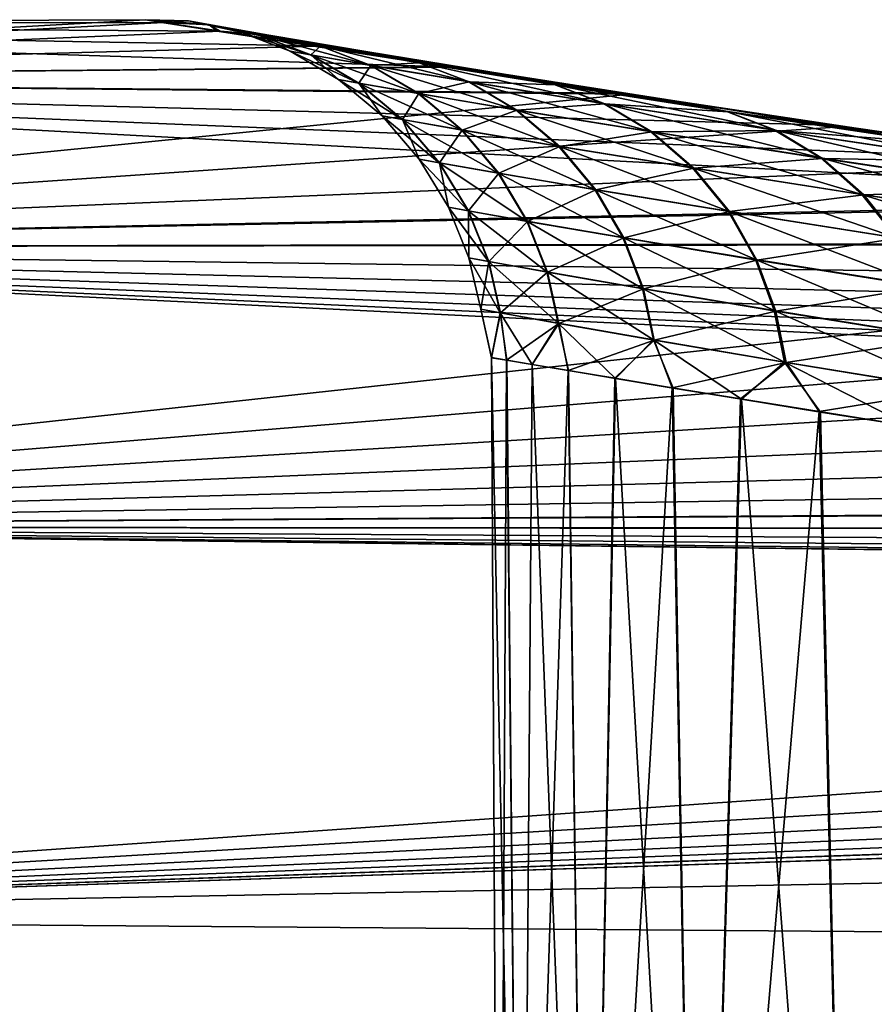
# Model space of a CAD drawing. Header units: metres. Extents: x -2 to 78, y -85 to 85.
# Tile 464 of 500: x 49.742 to 50.245, y 54.966 to 55.545. Entities that reach past the tile are written whole.
import ezdxf

# ---------------------------------------------------------------- set-up
doc = ezdxf.new("R2010")
doc.units = ezdxf.units.M
doc.layers.add('solid_20004802', color=7, linetype='CONTINUOUS')

msp = doc.modelspace()

# ---------------------------------------------------------------- linework, layer by layer
at = {"layer": 'solid_20004802'}
for points in [[(49.815662, 55.544716), (49.188503, 55.542572), (49.188503, 55.509602, 1.34725)], [(49.825153, 55.543056, -0.305425), (49.188503, 55.542572), (49.815662, 55.544716)], [(49.826176, 55.543041, 0.307096), (49.815662, 55.544716), (49.188503, 55.509602, 1.34725)], [(49.825153, 55.543056, -0.305425), (49.8577, 55.537964, -0.616296), (49.188503, 55.542572)], [(49.859772, 55.537891, 0.619765), (49.826176, 55.543041, 0.307096), (49.188503, 55.509602, 1.34725)], [(49.99268, 55.517029, -1.247838), (49.188503, 55.509602, -1.347241), (49.188503, 55.542572)], [(49.913338, 55.52927, -0.932029), (49.99268, 55.517029, -1.247838), (49.188503, 55.542572)], [(49.8577, 55.537964, -0.616296), (49.913338, 55.52927, -0.932029), (49.188503, 55.542572)], [(49.840931, 55.543957, 0.004337), (49.815662, 55.544716), (49.826176, 55.543041, 0.307096)], [(49.852829, 55.541828, -0.315103), (49.825153, 55.543056, -0.305425), (49.815662, 55.544716)], [(49.840931, 55.543957, 0.004337), (49.852829, 55.541828, -0.315103), (49.815662, 55.544716)], [(49.852829, 55.541828, -0.315103), (49.8577, 55.537964, -0.616296), (49.825153, 55.543056, -0.305425)], [(49.853027, 55.541756, 0.323699), (49.840931, 55.543957, 0.004337), (49.826176, 55.543041, 0.307096)], [(49.853027, 55.541756, 0.323699), (49.826176, 55.543041, 0.307096), (49.859772, 55.537891, 0.619765)], [(49.88282, 55.535484, -0.312378), (49.852829, 55.541828, -0.315103), (49.840931, 55.543957, 0.004337)], [(49.870949, 55.53759, 0.004288), (49.840931, 55.543957, 0.004337), (49.853027, 55.541756, 0.323699)], [(49.870949, 55.53759, 0.004288), (49.88282, 55.535484, -0.312378), (49.840931, 55.543957, 0.004337)], [(49.852829, 55.541828, -0.315103), (49.888233, 55.535641, -0.633132), (49.8577, 55.537964, -0.616296)], [(49.918125, 55.529362, -0.627702), (49.888233, 55.535641, -0.633132), (49.852829, 55.541828, -0.315103)], [(49.88282, 55.535484, -0.312378), (49.918125, 55.529362, -0.627702), (49.852829, 55.541828, -0.315103)], [(49.888634, 55.535496, 0.641508), (49.853027, 55.541756, 0.323699), (49.859772, 55.537891, 0.619765)], [(49.883022, 55.535412, 0.320878), (49.853027, 55.541756, 0.323699), (49.888634, 55.535496, 0.641508)], [(49.883022, 55.535412, 0.320878), (49.870949, 55.53759, 0.004288), (49.853027, 55.541756, 0.323699)], [(49.916508, 55.529099, 0.937412), (49.859772, 55.537891, 0.619765), (49.188503, 55.509602, 1.34725)], [(49.888233, 55.535641, -0.633132), (49.913338, 55.52927, -0.932029), (49.8577, 55.537964, -0.616296)], [(49.888634, 55.535496, 0.641508), (49.859772, 55.537891, 0.619765), (49.916508, 55.529099, 0.937412)], [(49.912643, 55.524025, -0.309729), (49.88282, 55.535484, -0.312378), (49.870949, 55.53759, 0.004288)], [(49.900803, 55.526115, 0.004243), (49.870949, 55.53759, 0.004288), (49.883022, 55.535412, 0.320878)], [(49.900803, 55.526115, 0.004243), (49.912643, 55.524025, -0.309729), (49.870949, 55.53759, 0.004288)], [(49.947826, 55.517952, -0.622415), (49.918125, 55.529362, -0.627702), (49.88282, 55.535484, -0.312378)], [(49.912643, 55.524025, -0.309729), (49.947826, 55.517952, -0.622415), (49.88282, 55.535484, -0.312378)], [(49.91853, 55.529217, 0.635986), (49.883022, 55.535412, 0.320878), (49.888634, 55.535496, 0.641508)], [(49.912842, 55.523952, 0.31814), (49.883022, 55.535412, 0.320878), (49.91853, 55.529217, 0.635986)], [(49.912842, 55.523952, 0.31814), (49.900803, 55.526115, 0.004243), (49.883022, 55.535412, 0.320878)], [(49.888233, 55.535641, -0.633132), (49.946434, 55.525791, -0.948248), (49.913338, 55.52927, -0.932029)], [(49.976116, 55.519619, -0.940241), (49.946434, 55.525791, -0.948248), (49.888233, 55.535641, -0.633132)], [(49.918125, 55.529362, -0.627702), (49.976116, 55.519619, -0.940241), (49.888233, 55.535641, -0.633132)], [(49.947044, 55.525581, 0.956273), (49.888634, 55.535496, 0.641508), (49.916508, 55.529099, 0.937412)], [(49.91853, 55.529217, 0.635986), (49.888634, 55.535496, 0.641508), (49.947044, 55.525581, 0.956273)], [(49.997112, 55.516712, 1.255185), (49.916508, 55.529099, 0.937412), (49.188503, 55.509602, 1.34725)], [(49.948231, 55.517811, 0.630613), (49.912842, 55.523952, 0.31814), (49.91853, 55.529217, 0.635986)], [(49.946434, 55.525791, -0.948248), (49.99268, 55.517029, -1.247838), (49.913338, 55.52927, -0.932029)], [(49.947044, 55.525581, 0.956273), (49.916508, 55.529099, 0.937412), (49.997112, 55.516712, 1.255185)], [(50.005581, 55.508293, -0.932415), (49.976116, 55.519619, -0.940241), (49.918125, 55.529362, -0.627702)], [(49.947826, 55.517952, -0.622415), (50.005581, 55.508293, -0.932415), (49.918125, 55.529362, -0.627702)], [(49.97673, 55.519413, 0.948181), (49.91853, 55.529217, 0.635986), (49.947044, 55.525581, 0.956273)], [(49.948231, 55.517811, 0.630613), (49.91853, 55.529217, 0.635986), (49.97673, 55.519413, 0.948181)], [(49.941021, 55.507401, -0.307277), (49.912643, 55.524025, -0.309729), (49.900803, 55.526115, 0.004243)], [(49.929226, 55.509483, 0.004203), (49.900803, 55.526115, 0.004243), (49.912842, 55.523952, 0.31814)], [(49.929226, 55.509483, 0.004203), (49.941021, 55.507401, -0.307277), (49.900803, 55.526115, 0.004243)], [(49.976063, 55.501354, -0.617508), (49.947826, 55.517952, -0.622415), (49.912643, 55.524025, -0.309729)], [(49.941021, 55.507401, -0.307277), (49.976063, 55.501354, -0.617508), (49.912643, 55.524025, -0.309729)], [(49.941223, 55.507332, 0.315611), (49.912842, 55.523952, 0.31814), (49.948231, 55.517811, 0.630613)], [(49.941223, 55.507332, 0.315611), (49.929226, 55.509483, 0.004203), (49.912842, 55.523952, 0.31814)], [(49.946434, 55.525791, -0.948248), (50.026726, 55.512688, -1.258933), (49.99268, 55.517029, -1.247838)], [(50.056065, 55.50666, -1.248519), (50.026726, 55.512688, -1.258933), (49.946434, 55.525791, -0.948248)], [(49.976116, 55.519619, -0.940241), (50.056065, 55.50666, -1.248519), (49.946434, 55.525791, -0.948248)], [(50.027561, 55.512417, 1.26649), (49.947044, 55.525581, 0.956273), (49.997112, 55.516712, 1.255185)], [(49.97673, 55.519413, 0.948181), (49.947044, 55.525581, 0.956273), (50.027561, 55.512417, 1.26649)], [(49.976467, 55.501217, 0.625631), (49.941223, 55.507332, 0.315611), (49.948231, 55.517811, 0.630613)], [(50.033562, 55.491737, -0.925122), (50.005581, 55.508293, -0.932415), (49.947826, 55.517952, -0.622415)], [(49.976063, 55.501354, -0.617508), (50.033562, 55.491737, -0.925122), (49.947826, 55.517952, -0.622415)], [(50.006199, 55.508087, 0.940275), (49.948231, 55.517811, 0.630613), (49.97673, 55.519413, 0.948181)], [(49.976467, 55.501217, 0.625631), (49.948231, 55.517811, 0.630613), (50.006199, 55.508087, 0.940275)], [(50.085167, 55.495438, -1.23829), (50.056065, 55.50666, -1.248519), (49.976116, 55.519619, -0.940241)], [(50.005581, 55.508293, -0.932415), (50.085167, 55.495438, -1.23829), (49.976116, 55.519619, -0.940241)], [(50.056908, 55.506393, 1.255999), (49.97673, 55.519413, 0.948181), (50.027561, 55.512417, 1.26649)], [(50.006199, 55.508087, 0.940275), (49.97673, 55.519413, 0.948181), (50.056908, 55.506393, 1.255999)], [(49.99268, 55.517029, -1.247838), (50.095112, 55.501411, -1.560537), (49.188503, 55.509602, -1.347241)], [(50.100811, 55.500904, 1.569727), (49.997112, 55.516712, 1.255185), (49.188503, 55.509602, 1.34725)], [(50.026726, 55.512688, -1.258933), (50.095112, 55.501411, -1.560537), (49.99268, 55.517029, -1.247838)], [(50.027561, 55.512417, 1.26649), (49.997112, 55.516712, 1.255185), (50.100811, 55.500904, 1.569727)], [(50.026726, 55.512688, -1.258933), (50.128414, 55.496723, -1.563649), (50.095112, 55.501411, -1.560537)], [(50.157265, 55.490875, -1.551026), (50.128414, 55.496723, -1.563649), (50.026726, 55.512688, -1.258933)], [(50.056065, 55.50666, -1.248519), (50.157265, 55.490875, -1.551026), (50.026726, 55.512688, -1.258933)], [(50.129498, 55.496403, 1.570635), (50.027561, 55.512417, 1.26649), (50.100811, 55.500904, 1.569727)], [(50.056908, 55.506393, 1.255999), (50.027561, 55.512417, 1.26649), (50.129498, 55.496403, 1.570635)], [(50.100811, 55.500904, 1.569727), (49.188503, 55.509602, 1.34725), (49.188503, 55.41077, 2.691275)], [(50.531567, 55.438259, -2.446127), (49.188503, 55.41077, -2.691257), (49.188503, 55.509602, -1.347241)], [(50.366234, 55.461456, -2.163398), (50.531567, 55.438259, -2.446127), (49.188503, 55.509602, -1.347241)], [(50.220295, 55.482681, -1.867543), (50.366234, 55.461456, -2.163398), (49.188503, 55.509602, -1.347241)], [(50.095112, 55.501411, -1.560537), (50.220295, 55.482681, -1.867543), (49.188503, 55.509602, -1.347241)], [(49.96666, 55.485985, -0.305138), (49.941021, 55.507401, -0.307277), (49.929226, 55.509483, 0.004203)], [(49.954918, 55.488064, 0.004172), (49.929226, 55.509483, 0.004203), (49.941223, 55.507332, 0.315611)], [(49.954918, 55.488064, 0.004172), (49.96666, 55.485985, -0.305138), (49.929226, 55.509483, 0.004203)], [(50.001537, 55.479942, -0.613214), (49.976063, 55.501354, -0.617508), (49.941021, 55.507401, -0.307277)], [(49.96666, 55.485985, -0.305138), (50.001537, 55.479942, -0.613214), (49.941021, 55.507401, -0.307277)], [(49.966862, 55.485916, 0.313409), (49.941223, 55.507332, 0.315611), (49.976467, 55.501217, 0.625631)], [(49.966862, 55.485916, 0.313409), (49.954918, 55.488064, 0.004172), (49.941223, 55.507332, 0.315611)], [(50.03418, 55.491535, 0.932911), (49.976467, 55.501217, 0.625631), (50.006199, 55.508087, 0.940275)], [(50.112766, 55.478943, -1.228703), (50.085167, 55.495438, -1.23829), (50.005581, 55.508293, -0.932415)], [(50.033562, 55.491737, -0.925122), (50.112766, 55.478943, -1.228703), (50.005581, 55.508293, -0.932415)], [(50.086014, 55.495174, 1.245697), (50.006199, 55.508087, 0.940275), (50.056908, 55.506393, 1.255999)], [(50.03418, 55.491535, 0.932911), (50.006199, 55.508087, 0.940275), (50.086014, 55.495174, 1.245697)], [(50.185863, 55.479782, -1.538552), (50.157265, 55.490875, -1.551026), (50.056065, 55.50666, -1.248519)], [(50.085167, 55.495438, -1.23829), (50.185863, 55.479782, -1.538552), (50.056065, 55.50666, -1.248519)], [(50.158352, 55.490559, 1.557944), (50.056908, 55.506393, 1.255999), (50.129498, 55.496403, 1.570635)], [(50.086014, 55.495174, 1.245697), (50.056908, 55.506393, 1.255999), (50.158352, 55.490559, 1.557944)], [(50.227165, 55.481968, 1.87835), (50.100811, 55.500904, 1.569727), (49.188503, 55.41077, 2.691275)], [(50.001942, 55.479801, 0.621277), (49.966862, 55.485916, 0.313409), (49.976467, 55.501217, 0.625631)], [(50.058758, 55.470329, -0.918708), (50.033562, 55.491737, -0.925122), (49.976063, 55.501354, -0.617508)], [(50.001537, 55.479942, -0.613214), (50.058758, 55.470329, -0.918708), (49.976063, 55.501354, -0.617508)], [(50.001942, 55.479801, 0.621277), (49.976467, 55.501217, 0.625631), (50.03418, 55.491535, 0.932911)], [(50.128414, 55.496723, -1.563649), (50.220295, 55.482681, -1.867543), (50.095112, 55.501411, -1.560537)], [(50.129498, 55.496403, 1.570635), (50.100811, 55.500904, 1.569727), (50.227165, 55.481968, 1.87835)], [(50.113609, 55.47868, 1.236046), (50.03418, 55.491535, 0.932911), (50.086014, 55.495174, 1.245697)], [(50.212948, 55.46336, -1.526782), (50.185863, 55.479782, -1.538552), (50.085167, 55.495438, -1.23829)], [(50.112766, 55.478943, -1.228703), (50.212948, 55.46336, -1.526782), (50.085167, 55.495438, -1.23829)], [(50.186954, 55.479469, 1.545406), (50.086014, 55.495174, 1.245697), (50.158352, 55.490559, 1.557944)], [(50.113609, 55.47868, 1.236046), (50.086014, 55.495174, 1.245697), (50.186954, 55.479469, 1.545406)], [(50.128414, 55.496723, -1.563649), (50.250816, 55.478306, -1.860842), (50.220295, 55.482681, -1.867543)], [(50.279022, 55.47266, -1.846217), (50.250816, 55.478306, -1.860842), (50.128414, 55.496723, -1.563649)], [(50.157265, 55.490875, -1.551026), (50.279022, 55.47266, -1.846217), (50.128414, 55.496723, -1.563649)], [(50.252163, 55.477943, 1.867167), (50.129498, 55.496403, 1.570635), (50.227165, 55.481968, 1.87835)], [(50.158352, 55.490559, 1.557944), (50.129498, 55.496403, 1.570635), (50.252163, 55.477943, 1.867167)], [(50.059376, 55.470127, 0.926439), (50.001942, 55.479801, 0.621277), (50.03418, 55.491535, 0.932911)], [(50.137569, 55.457542, -1.220215), (50.112766, 55.478943, -1.228703), (50.033562, 55.491737, -0.925122)], [(50.058758, 55.470329, -0.918708), (50.137569, 55.457542, -1.220215), (50.033562, 55.491737, -0.925122)], [(50.059376, 55.470127, 0.926439), (50.03418, 55.491535, 0.932911), (50.113609, 55.47868, 1.236046)], [(50.306969, 55.46172, -1.831665), (50.279022, 55.47266, -1.846217), (50.157265, 55.490875, -1.551026)], [(50.185863, 55.479782, -1.538552), (50.306969, 55.46172, -1.831665), (50.157265, 55.490875, -1.551026)], [(50.280373, 55.472305, 1.852485), (50.158352, 55.490559, 1.557944), (50.252163, 55.477943, 1.867167)], [(50.186954, 55.479469, 1.545406), (50.158352, 55.490559, 1.557944), (50.280373, 55.472305, 1.852485)], [(49.988426, 55.460575, -0.303407), (49.96666, 55.485985, -0.305138), (49.954918, 55.488064, 0.004172)], [(49.976746, 55.462662, 0.00415), (49.954918, 55.488064, 0.004172), (49.966862, 55.485916, 0.313409)], [(49.976746, 55.462662, 0.00415), (49.988426, 55.460575, -0.303407), (49.954918, 55.488064, 0.004172)], [(50.023121, 55.454514, -0.609729), (50.001537, 55.479942, -0.613214), (49.96666, 55.485985, -0.305138)], [(49.988426, 55.460575, -0.303407), (50.023121, 55.454514, -0.609729), (49.96666, 55.485985, -0.305138)], [(49.988625, 55.460503, 0.311635), (49.966862, 55.485916, 0.313409), (50.001942, 55.479801, 0.621277)], [(49.988625, 55.460503, 0.311635), (49.976746, 55.462662, 0.00415), (49.966862, 55.485916, 0.313409)], [(50.250816, 55.478306, -1.860842), (50.366234, 55.461456, -2.163398), (50.220295, 55.482681, -1.867543)], [(50.373695, 55.460594, 2.174615), (50.227165, 55.481968, 1.87835), (49.188503, 55.41077, 2.691275)], [(50.023521, 55.454372, 0.617749), (49.988625, 55.460503, 0.311635), (50.001942, 55.479801, 0.621277)], [(50.080044, 55.444874, -0.913464), (50.058758, 55.470329, -0.918708), (50.001537, 55.479942, -0.613214)], [(50.023121, 55.454514, -0.609729), (50.080044, 55.444874, -0.913464), (50.001537, 55.479942, -0.613214)], [(50.023521, 55.454372, 0.617749), (50.001942, 55.479801, 0.621277), (50.059376, 55.470127, 0.926439)], [(50.138412, 55.457283, 1.227503), (50.059376, 55.470127, 0.926439), (50.113609, 55.47868, 1.236046)], [(50.23724, 55.441971, -1.516277), (50.212948, 55.46336, -1.526782), (50.112766, 55.478943, -1.228703)], [(50.137569, 55.457542, -1.220215), (50.23724, 55.441971, -1.516277), (50.112766, 55.478943, -1.228703)], [(50.214039, 55.463047, 1.533579), (50.113609, 55.47868, 1.236046), (50.186954, 55.479469, 1.545406)], [(50.138412, 55.457283, 1.227503), (50.113609, 55.47868, 1.236046), (50.214039, 55.463047, 1.533579)], [(50.333405, 55.445377, -1.817834), (50.306969, 55.46172, -1.831665), (50.185863, 55.479782, -1.538552)], [(50.212948, 55.46336, -1.526782), (50.333405, 55.445377, -1.817834), (50.185863, 55.479782, -1.538552)], [(50.308323, 55.461365, 1.837879), (50.186954, 55.479469, 1.545406), (50.280373, 55.472305, 1.852485)], [(50.214039, 55.463047, 1.533579), (50.186954, 55.479469, 1.545406), (50.308323, 55.461365, 1.837879)], [(50.252163, 55.477943, 1.867167), (50.227165, 55.481968, 1.87835), (50.373695, 55.460594, 2.174615)], [(50.080658, 55.444672, 0.921153), (50.023521, 55.454372, 0.617749), (50.059376, 55.470127, 0.926439)], [(50.158455, 55.432049, -1.213211), (50.137569, 55.457542, -1.220215), (50.058758, 55.470329, -0.918708)], [(50.080044, 55.444874, -0.913464), (50.158455, 55.432049, -1.213211), (50.058758, 55.470329, -0.918708)], [(50.080658, 55.444672, 0.921153), (50.059376, 55.470127, 0.926439), (50.138412, 55.457283, 1.227503)], [(50.538906, 55.437347, 2.456565), (50.373695, 55.460594, 2.174615), (49.188503, 55.41077, 2.691275)], [(50.005497, 55.432297, -0.302149), (49.988426, 55.460575, -0.303407), (49.976746, 55.462662, 0.00415)], [(49.993889, 55.434395, 0.004138), (49.976746, 55.462662, 0.00415), (49.988625, 55.460503, 0.311635)], [(49.993889, 55.434395, 0.004138), (50.005497, 55.432297, -0.302149), (49.976746, 55.462662, 0.00415)], [(50.039993, 55.426205, -0.607179), (50.023121, 55.454514, -0.609729), (49.988426, 55.460575, -0.303407)], [(50.005497, 55.432297, -0.302149), (50.039993, 55.426205, -0.607179), (49.988426, 55.460575, -0.303407)], [(50.005695, 55.432228, 0.310353), (49.988625, 55.460503, 0.311635), (50.023521, 55.454372, 0.617749)], [(50.005695, 55.432228, 0.310353), (49.993889, 55.434395, 0.004138), (49.988625, 55.460503, 0.311635)], [(50.238327, 55.441658, 1.523024), (50.138412, 55.457283, 1.227503), (50.214039, 55.463047, 1.533579)], [(50.357063, 55.423996, -1.805379), (50.333405, 55.445377, -1.817834), (50.212948, 55.46336, -1.526782)], [(50.23724, 55.441971, -1.516277), (50.357063, 55.423996, -1.805379), (50.212948, 55.46336, -1.526782)], [(50.334755, 55.445026, 1.823996), (50.214039, 55.463047, 1.533579), (50.308323, 55.461365, 1.837879)], [(50.238327, 55.441658, 1.523024), (50.214039, 55.463047, 1.533579), (50.334755, 55.445026, 1.823996)], [(50.04039, 55.426064, 0.615175), (50.005695, 55.432228, 0.310353), (50.023521, 55.454372, 0.617749)], [(50.096615, 55.416512, -0.909584), (50.080044, 55.444874, -0.913464), (50.023121, 55.454514, -0.609729)], [(50.039993, 55.426205, -0.607179), (50.096615, 55.416512, -0.909584), (50.023121, 55.454514, -0.609729)], [(50.04039, 55.426064, 0.615175), (50.023521, 55.454372, 0.617749), (50.080658, 55.444672, 0.921153)], [(50.15929, 55.431786, 1.22046), (50.080658, 55.444672, 0.921153), (50.138412, 55.457283, 1.227503)], [(50.257626, 55.416428, -1.507518), (50.23724, 55.441971, -1.516277), (50.137569, 55.457542, -1.220215)], [(50.158455, 55.432049, -1.213211), (50.257626, 55.416428, -1.507518), (50.137569, 55.457542, -1.220215)], [(50.15929, 55.431786, 1.22046), (50.138412, 55.457283, 1.227503), (50.238327, 55.441658, 1.523024)], [(50.097221, 55.416306, 0.91725), (50.04039, 55.426064, 0.615175), (50.080658, 55.444672, 0.921153)], [(50.174625, 55.403614, -1.207956), (50.158455, 55.432049, -1.213211), (50.080044, 55.444874, -0.913464)], [(50.096615, 55.416512, -0.909584), (50.174625, 55.403614, -1.207956), (50.080044, 55.444874, -0.913464)], [(50.097221, 55.416306, 0.91725), (50.080658, 55.444672, 0.921153), (50.15929, 55.431786, 1.22046)], [(50.35841, 55.423645, 1.811498), (50.238327, 55.441658, 1.523024), (50.334755, 55.445026, 1.823996)], [(50.531567, 55.438259, -2.446127), (50.714703, 55.413734, -2.713137), (49.188503, 55.41077, -2.691257)], [(50.720997, 55.412922, 2.72154), (50.538906, 55.437347, 2.456565), (49.188503, 55.41077, 2.691275)], [(50.258701, 55.416115, 1.514228), (50.15929, 55.431786, 1.22046), (50.238327, 55.441658, 1.523024)], [(50.37685, 55.398399, -1.794877), (50.357063, 55.423996, -1.805379), (50.23724, 55.441971, -1.516277)], [(50.257626, 55.416428, -1.507518), (50.37685, 55.398399, -1.794877), (50.23724, 55.441971, -1.516277)], [(50.258701, 55.416115, 1.514228), (50.238327, 55.441658, 1.523024), (50.35841, 55.423645, 1.811498)], [(50.017479, 55.402451, -0.301386), (50.005497, 55.432297, -0.302149), (49.993889, 55.434395, 0.004138)], [(50.005947, 55.404564, 0.004136), (49.993889, 55.434395, 0.004138), (50.005695, 55.432228, 0.310353)], [(50.005947, 55.404564, 0.004136), (50.017479, 55.402451, -0.301386), (49.993889, 55.434395, 0.004138)], [(50.051769, 55.396317, -0.605611), (50.039993, 55.426205, -0.607179), (50.005497, 55.432297, -0.302149)], [(50.017479, 55.402451, -0.301386), (50.051769, 55.396317, -0.605611), (50.005497, 55.432297, -0.302149)], [(50.017673, 55.402378, 0.309585), (50.005695, 55.432228, 0.310353), (50.04039, 55.426064, 0.615175)], [(50.017673, 55.402378, 0.309585), (50.005947, 55.404564, 0.004136), (50.005695, 55.432228, 0.310353)], [(50.175457, 55.403351, 1.21518), (50.097221, 55.416306, 0.91725), (50.15929, 55.431786, 1.22046)], [(50.273319, 55.387905, -1.50084), (50.257626, 55.416428, -1.507518), (50.158455, 55.432049, -1.213211)], [(50.174625, 55.403614, -1.207956), (50.273319, 55.387905, -1.50084), (50.158455, 55.432049, -1.213211)], [(50.175457, 55.403351, 1.21518), (50.15929, 55.431786, 1.22046), (50.258701, 55.416115, 1.514228)], [(50.052158, 55.396175, 0.613602), (50.017673, 55.402378, 0.309585), (50.04039, 55.426064, 0.615175)], [(50.108082, 55.386555, -0.907144), (50.096615, 55.416512, -0.909584), (50.039993, 55.426205, -0.607179)], [(50.051769, 55.396317, -0.605611), (50.108082, 55.386555, -0.907144), (50.039993, 55.426205, -0.607179)], [(50.052158, 55.396175, 0.613602), (50.04039, 55.426064, 0.615175), (50.097221, 55.416306, 0.91725)], [(50.714703, 55.413734, -2.713137), (50.912663, 55.388615, -2.961829), (49.188503, 55.41077, -2.691257)], [(50.108681, 55.386349, 0.914802), (50.052158, 55.396175, 0.613602), (50.097221, 55.416306, 0.91725)], [(50.185715, 55.373569, -1.204556), (50.174625, 55.403614, -1.207956), (50.096615, 55.416512, -0.909584)], [(50.108082, 55.386555, -0.907144), (50.185715, 55.373569, -1.204556), (50.096615, 55.416512, -0.909584)], [(50.108681, 55.386349, 0.914802), (50.097221, 55.416306, 0.91725), (50.175457, 55.403351, 1.21518)], [(50.274387, 55.387592, 1.507525), (50.175457, 55.403351, 1.21518), (50.258701, 55.416115, 1.514228)], [(50.720997, 55.412922, 2.72154), (49.188503, 55.41077, 2.691275), (49.188503, 55.246315, 4.028856)], [(50.917027, 55.388027, 2.967386), (50.720997, 55.412922, 2.72154), (49.188503, 55.246315, 4.028856)], [(52.161743, 55.264332, -3.97179), (49.188503, 55.246319, -4.02883), (49.188503, 55.41077, -2.691257)], [(51.880604, 55.287319, -3.804617), (52.161743, 55.264332, -3.97179), (49.188503, 55.41077, -2.691257)], [(51.612007, 55.311974, -3.61724), (51.880604, 55.287319, -3.804617), (49.188503, 55.41077, -2.691257)], [(51.360035, 55.337479, -3.412904), (51.612007, 55.311974, -3.61724), (49.188503, 55.41077, -2.691257)], [(51.125122, 55.36343, -3.191915), (51.360035, 55.337479, -3.412904), (49.188503, 55.41077, -2.691257)], [(50.912663, 55.388615, -2.961829), (51.125122, 55.36343, -3.191915), (49.188503, 55.41077, -2.691257)], [(50.024391, 55.372318, -0.301098), (50.017479, 55.402451, -0.301386), (50.005947, 55.404564, 0.004136)], [(50.012936, 55.374443, 0.004143), (50.005947, 55.404564, 0.004136), (50.017673, 55.402378, 0.309585)], [(50.012936, 55.374443, 0.004143), (50.024391, 55.372318, -0.301098), (50.005947, 55.404564, 0.004136)], [(50.024582, 55.372246, 0.309312), (50.012936, 55.374443, 0.004143), (50.017673, 55.402378, 0.309585)], [(50.058475, 55.366142, -0.604991), (50.051769, 55.396317, -0.605611), (50.017479, 55.402451, -0.301386)], [(50.024391, 55.372318, -0.301098), (50.058475, 55.366142, -0.604991), (50.017479, 55.402451, -0.301386)], [(50.024582, 55.372246, 0.309312), (50.017673, 55.402378, 0.309585), (50.052158, 55.396175, 0.613602)], [(50.186535, 55.373302, 1.211771), (50.108681, 55.386349, 0.914802), (50.175457, 55.403351, 1.21518)], [(50.28397, 55.357746, -1.496389), (50.273319, 55.387905, -1.50084), (50.174625, 55.403614, -1.207956)], [(50.185715, 55.373569, -1.204556), (50.28397, 55.357746, -1.496389), (50.174625, 55.403614, -1.207956)], [(50.186535, 55.373302, 1.211771), (50.175457, 55.403351, 1.21518), (50.274387, 55.387592, 1.507525)], [(50.058861, 55.365997, 0.612994), (50.024582, 55.372246, 0.309312), (50.052158, 55.396175, 0.613602)], [(50.114502, 55.356312, -0.906098), (50.108082, 55.386555, -0.907144), (50.051769, 55.396317, -0.605611)], [(50.058475, 55.366142, -0.604991), (50.114502, 55.356312, -0.906098), (50.051769, 55.396317, -0.605611)], [(50.058861, 55.365997, 0.612994), (50.052158, 55.396175, 0.613602), (50.108681, 55.386349, 0.914802)], [(51.126671, 55.363205, 3.193856), (50.917027, 55.388027, 2.967386), (49.188503, 55.246315, 4.028856)], [(50.115089, 55.356102, 0.913765), (50.058861, 55.365997, 0.612994), (50.108681, 55.386349, 0.914802)], [(50.191784, 55.343227, -1.202965), (50.185715, 55.373569, -1.204556), (50.108082, 55.386555, -0.907144)], [(50.114502, 55.356312, -0.906098), (50.191784, 55.343227, -1.202965), (50.108082, 55.386555, -0.907144)], [(50.115089, 55.356102, 0.913765), (50.108681, 55.386349, 0.914802), (50.186535, 55.373302, 1.211771)], [(50.285027, 55.35743, 1.503062), (50.186535, 55.373302, 1.211771), (50.274387, 55.387592, 1.507525)], [(50.012936, 55.374443, 0.004143), (50.019238, 55.34589, 0.157809), (50.019272, 55.345963, -0.15874)], [(50.024582, 55.372246, 0.309312), (50.019238, 55.34589, 0.157809), (50.012936, 55.374443, 0.004143)], [(50.012936, 55.374443, 0.004143), (50.019272, 55.345963, -0.15874), (50.024391, 55.372318, -0.301098)], [(50.192589, 55.34296, 1.210184), (50.115089, 55.356102, 0.913765), (50.186535, 55.373302, 1.211771)], [(50.289654, 55.327293, -1.494122), (50.28397, 55.357746, -1.496389), (50.185715, 55.373569, -1.204556)], [(50.191784, 55.343227, -1.202965), (50.289654, 55.327293, -1.494122), (50.185715, 55.373569, -1.204556)], [(50.192589, 55.34296, 1.210184), (50.186535, 55.373302, 1.211771), (50.285027, 55.35743, 1.503062)], [(50.024582, 55.372246, 0.309312), (50.028122, 55.344357, 0.31774), (50.019238, 55.34589, 0.157809)], [(50.024391, 55.372318, -0.301098), (50.019272, 55.345963, -0.15874), (50.028198, 55.344444, -0.318799)], [(50.024391, 55.372318, -0.301098), (50.028198, 55.344444, -0.318799), (50.043274, 55.341881, -0.479918)], [(50.024391, 55.372318, -0.301098), (50.043274, 55.341881, -0.479918), (50.058475, 55.366142, -0.604991)], [(50.058861, 55.365997, 0.612994), (50.028122, 55.344357, 0.31774), (50.024582, 55.372246, 0.309312)], [(51.356895, 55.337811, 3.410165), (51.126671, 55.363205, 3.193856), (49.188503, 55.246315, 4.028856)], [(50.058861, 55.365997, 0.612994), (50.043129, 55.341827, 0.47862), (50.028122, 55.344357, 0.31774)], [(50.058861, 55.365997, 0.612994), (50.064335, 55.338295, 0.639806), (50.043129, 55.341827, 0.47862)], [(50.058475, 55.366142, -0.604991), (50.043274, 55.341881, -0.479918), (50.064571, 55.338295, -0.641381)], [(50.058475, 55.366142, -0.604991), (50.064571, 55.338295, -0.641381), (50.092148, 55.333694, -0.802769)], [(50.058475, 55.366142, -0.604991), (50.092148, 55.333694, -0.802769), (50.114502, 55.356312, -0.906098)], [(50.115089, 55.356102, 0.913765), (50.064335, 55.338295, 0.639806), (50.058861, 55.365997, 0.612994)], [(50.115089, 55.356102, 0.913765), (50.091801, 55.333752, 0.800943), (50.064335, 55.338295, 0.639806)], [(50.115089, 55.356102, 0.913765), (50.125637, 55.328167, 0.962001), (50.091801, 55.333752, 0.800943)], [(50.114502, 55.356312, -0.906098), (50.092148, 55.333694, -0.802769), (50.126118, 55.328037, -0.96409)], [(50.114502, 55.356312, -0.906098), (50.126118, 55.328037, -0.96409), (50.166416, 55.321419, -1.124555)], [(50.114502, 55.356312, -0.906098), (50.166416, 55.321419, -1.124555), (50.191784, 55.343227, -1.202965)], [(50.192589, 55.34296, 1.210184), (50.125637, 55.328167, 0.962001), (50.115089, 55.356102, 0.913765)], [(50.290695, 55.326973, 1.500796), (50.192589, 55.34296, 1.210184), (50.285027, 55.35743, 1.503062)], [(50.019272, 55.345963, -0.15874), (50.019238, 55.34589, 0.157809), (50.023731, 54.499886, 0)], [(50.019238, 55.34589, 0.157809), (50.028122, 55.344357, 0.31774), (50.023731, 54.499886, 0)], [(50.019272, 55.345963, -0.15874), (50.023731, 54.499886, 0), (50.036781, 54.49778, -0.334071)], [(50.028198, 55.344444, -0.318799), (50.019272, 55.345963, -0.15874), (50.036781, 54.49778, -0.334071)], [(50.028122, 55.344357, 0.31774), (50.036781, 54.49778, 0.33407), (50.023731, 54.499886, 0)], [(50.028122, 55.344357, 0.31774), (50.043129, 55.341827, 0.47862), (50.036781, 54.49778, 0.33407)], [(50.043274, 55.341881, -0.479918), (50.028198, 55.344444, -0.318799), (50.036781, 54.49778, -0.334071)], [(51.604992, 55.312748, 3.611223), (51.356895, 55.337811, 3.410165), (49.188503, 55.246315, 4.028856)], [(50.043274, 55.341881, -0.479918), (50.036781, 54.49778, -0.334071), (50.075935, 54.491501, -0.666589)], [(50.043129, 55.341827, 0.47862), (50.064335, 55.338295, 0.639806), (50.036781, 54.49778, 0.33407)], [(50.064335, 55.338295, 0.639806), (50.075935, 54.491501, 0.666589), (50.036781, 54.49778, 0.33407)], [(50.064571, 55.338295, -0.641381), (50.043274, 55.341881, -0.479918), (50.075935, 54.491501, -0.666589)], [(50.064335, 55.338295, 0.639806), (50.091801, 55.333752, 0.800943), (50.075935, 54.491501, 0.666589)], [(50.092148, 55.333694, -0.802769), (50.064571, 55.338295, -0.641381), (50.075935, 54.491501, -0.666589)], [(50.192589, 55.34296, 1.210184), (50.165791, 55.321617, 1.122243), (50.125637, 55.328167, 0.962001)], [(50.192589, 55.34296, 1.210184), (50.212101, 55.314152, 1.280872), (50.165791, 55.321617, 1.122243)], [(50.191784, 55.343227, -1.202965), (50.166416, 55.321419, -1.124555), (50.21286, 55.313934, -1.283298)], [(50.191784, 55.343227, -1.202965), (50.21286, 55.313934, -1.283298), (50.265419, 55.305511, -1.440211)], [(50.191784, 55.343227, -1.202965), (50.265419, 55.305511, -1.440211), (50.289654, 55.327293, -1.494122)], [(50.290695, 55.326973, 1.500796), (50.212101, 55.314152, 1.280872), (50.192589, 55.34296, 1.210184)], [(50.091801, 55.333752, 0.800943), (50.125637, 55.328167, 0.962001), (50.075935, 54.491501, 0.666589)], [(50.092148, 55.333694, -0.802769), (50.075935, 54.491501, -0.666589), (50.141018, 54.481194, -0.995181)], [(50.126118, 55.328037, -0.96409), (50.092148, 55.333694, -0.802769), (50.141018, 54.481194, -0.995181)], [(50.125637, 55.328167, 0.962001), (50.141018, 54.481194, 0.995181), (50.075935, 54.491501, 0.666589)], [(50.125637, 55.328167, 0.962001), (50.165791, 55.321617, 1.122243), (50.141018, 54.481194, 0.995181)], [(50.166416, 55.321419, -1.124555), (50.126118, 55.328037, -0.96409), (50.141018, 54.481194, -0.995181)], [(50.290695, 55.326973, 1.500796), (50.264557, 55.305702, 1.437784), (50.212101, 55.314152, 1.280872)], [(50.165791, 55.321617, 1.122243), (50.212101, 55.314152, 1.280872), (50.141018, 54.481194, 0.995181)], [(50.166416, 55.321419, -1.124555), (50.141018, 54.481194, -0.995181), (50.231693, 54.467087, -1.318069)], [(50.21286, 55.313934, -1.283298), (50.166416, 55.321419, -1.124555), (50.231693, 54.467087, -1.318069)], [(51.870628, 55.288383, 3.796747), (51.604992, 55.312748, 3.611223), (49.188503, 55.246315, 4.028856)], [(50.212101, 55.314152, 1.280872), (50.231693, 54.467087, 1.318069), (50.141018, 54.481194, 0.995181)], [(50.212101, 55.314152, 1.280872), (50.264557, 55.305702, 1.437784), (50.231693, 54.467087, 1.318069)], [(50.265419, 55.305511, -1.440211), (50.21286, 55.313934, -1.283298), (50.231693, 54.467087, -1.318069)], [(50.264557, 55.305702, 1.437784), (50.323105, 55.296402, 1.592764), (50.231693, 54.467087, 1.318069)], [(50.265419, 55.305511, -1.440211), (50.231693, 54.467087, -1.318069), (50.347649, 54.449486, -1.633595)], [(50.323105, 55.296402, 1.592764), (50.347649, 54.449486, 1.633595), (50.231693, 54.467087, 1.318069)], [(52.151276, 55.265434, 3.963998), (51.870628, 55.288383, 3.796747), (49.188503, 55.246315, 4.028856)], [(52.443611, 55.244488, 4.111214), (52.151276, 55.265434, 3.963998), (49.188503, 55.246315, 4.028856)], [(52.161743, 55.264332, -3.97179), (52.45401, 55.243473, -4.118111), (49.188503, 55.246319, -4.02883)], [(54.005024, 55.185162, -4.513051), (49.188503, 55.016632, -5.356757), (49.188503, 55.246319, -4.02883)], [(53.694511, 55.189705, -4.480579), (54.005024, 55.185162, -4.513051), (49.188503, 55.246319, -4.02883)], [(53.379265, 55.198013, -4.424584), (53.694511, 55.189705, -4.480579), (49.188503, 55.246319, -4.02883)], [(53.065426, 55.209942, -4.34515), (53.379265, 55.198013, -4.424584), (49.188503, 55.246319, -4.02883)], [(52.756107, 55.225201, -4.242862), (53.065426, 55.209942, -4.34515), (49.188503, 55.246319, -4.02883)], [(52.45401, 55.243473, -4.118111), (52.756107, 55.225201, -4.242862), (49.188503, 55.246319, -4.02883)], [(52.443611, 55.244488, 4.111214), (49.188503, 55.246315, 4.028856), (49.188503, 55.016624, 5.356791)], [(52.745132, 55.226093, 4.236928), (52.443611, 55.244488, 4.111214), (49.188503, 55.016624, 5.356791)], [(53.051403, 55.210762, 4.339764), (52.745132, 55.226093, 4.236928), (49.188503, 55.016624, 5.356791)], [(53.361881, 55.198738, 4.419817), (53.051403, 55.210762, 4.339764), (49.188503, 55.016624, 5.356791)], [(53.675793, 55.19022, 4.477126), (53.361881, 55.198738, 4.419817), (49.188503, 55.016624, 5.356791)], [(49.188503, 55.016624, 5.356791), (58.473949, 55.193329, 4.524064), (54.310116, 55.184143, 4.523994)], [(58.496902, 54.941986, 5.837459), (58.473949, 55.193329, 4.524064), (49.188503, 55.016624, 5.356791)], [(53.991917, 55.185329, 4.511844), (53.675793, 55.19022, 4.477126), (49.188503, 55.016624, 5.356791)], [(53.991917, 55.185329, 4.511844), (49.188503, 55.016624, 5.356791), (54.310116, 55.184143, 4.523994)], [(54.005024, 55.185162, -4.513051), (54.310116, 55.184475, -4.521986), (49.188503, 55.016632, -5.356757)], [(54.310116, 55.184475, -4.521986), (58.496902, 54.94215, -5.8367), (49.188503, 55.016632, -5.356757)], [(58.496902, 54.94215, -5.8367), (49.188503, 54.722267, -6.67186), (49.188503, 55.016632, -5.356757)], [(58.496902, 54.941986, 5.837459), (49.188503, 55.016624, 5.356791), (49.188503, 54.722256, 6.671902)]]:
    msp.add_3dface(points, dxfattribs=at)

doc.saveas('drawing.dxf')
